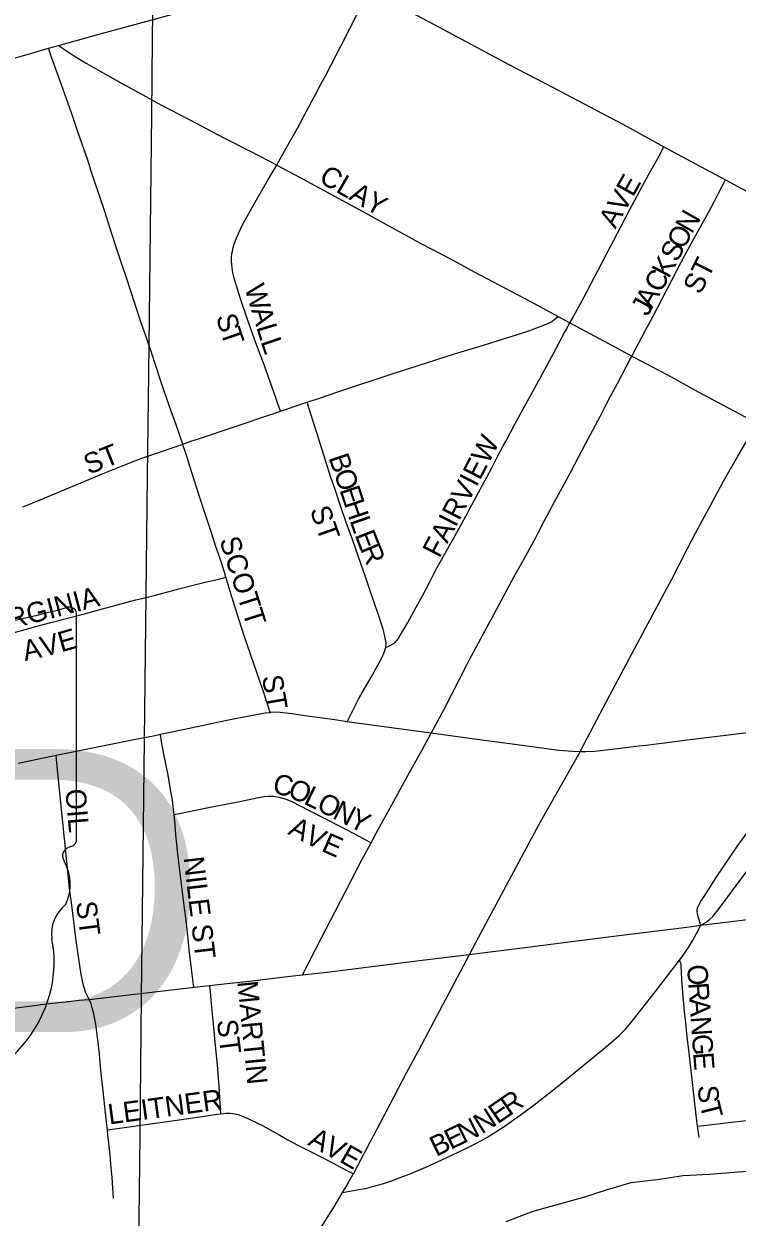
# Model space of a CAD drawing. Extents: x 0 to 34, y 0 to 22.
# Drawn here: x 5.4422 to 5.608, y 18.4995 to 18.7773 of the extents above; entities that cross this region are included whole.
import ezdxf

# ---------------------------------------------------------------- set-up
doc = ezdxf.new("R2010")
doc.units = 0
for name, color, linetype in [('GM_X_City_Street', 7, 'Continuous'), ('GM_X_City_Street_Text', 7, 'Continuous'), ('GM_X_Major_River', 7, 'Continuous'), ('GM_X_State_Route', 7, 'Continuous'), ('GM_X_State_Shield', 7, 'Continuous'), ('GM_X_Township', 7, 'Continuous')]:
    doc.layers.add(name, color=color, linetype=linetype)

msp = doc.modelspace()

# ---------------------------------------------------------------- linework, layer by layer
at = {"layer": 'GM_X_City_Street'}
for points in [[(5.45019, 18.77225), (5.4594, 18.77479), (5.4717, 18.77813), (5.48129, 18.78078), (5.49231, 18.78412), (5.49854, 18.78601), (5.5014, 18.78676), (5.50277, 18.78706), (5.50417, 18.7873), (5.50618, 18.78752), (5.50753, 18.78762), (5.50851, 18.78763), (5.51019, 18.7876), (5.51187, 18.78751), (5.51317, 18.78739), (5.51514, 18.78715), (5.51643, 18.78693), (5.51807, 18.78657), (5.51913, 18.78627), (5.5218, 18.78541)], [(5.50099, 18.74439), (5.5011, 18.74459), (5.5058, 18.75299), (5.50917, 18.75928), (5.50989, 18.76066), (5.51134, 18.76337), (5.51236, 18.76529), (5.51592, 18.77222), (5.52002, 18.78015), (5.521, 18.78252), (5.5218, 18.78541)], [(5.5218, 18.78541), (5.523, 18.78483), (5.52432, 18.78421), (5.53202, 18.78006), (5.53759, 18.77711), (5.55498, 18.76784), (5.56507, 18.76253), (5.58248, 18.75336), (5.59102, 18.74861)], [(5.44789, 18.77159), (5.45019, 18.77225)], [(5.45019, 18.77225), (5.4537, 18.76991), (5.45589, 18.76858), (5.45669, 18.76811), (5.45777, 18.7675), (5.4594, 18.76659), (5.46475, 18.76357), (5.46914, 18.76111), (5.47196, 18.75957), (5.47404, 18.75842), (5.48092, 18.75481), (5.48869, 18.75073), (5.49451, 18.74779), (5.49929, 18.74529), (5.50099, 18.74439)], [(5.41051, 18.76078), (5.41053, 18.76078), (5.41232, 18.7613), (5.41442, 18.76187), (5.41621, 18.76239), (5.42515, 18.765), (5.43412, 18.76757), (5.4374, 18.76855), (5.44188, 18.76984), (5.44426, 18.77055), (5.44789, 18.77159)], [(5.4791, 18.67943), (5.47749, 18.68416), (5.47643, 18.6871), (5.47477, 18.69179), (5.47371, 18.69505), (5.47293, 18.69744), (5.47178, 18.70098), (5.47072, 18.70416), (5.46939, 18.70793), (5.46806, 18.71198), (5.46595, 18.7184), (5.46496, 18.72134), (5.4635, 18.72572), (5.46216, 18.72986), (5.46106, 18.73335), (5.45968, 18.73745), (5.45848, 18.74089), (5.45784, 18.74301), (5.45701, 18.74554), (5.45612, 18.74817), (5.45475, 18.75211), (5.45323, 18.75657), (5.45052, 18.76416), (5.44863, 18.76949), (5.44789, 18.77159)], [(5.56915, 18.70767), (5.56969, 18.70864), (5.57129, 18.71159), (5.57244, 18.71374), (5.57572, 18.7199), (5.57796, 18.7243), (5.57925, 18.72674), (5.58204, 18.73209), (5.58245, 18.73288), (5.58603, 18.73955), (5.58744, 18.74211), (5.58965, 18.74611), (5.59102, 18.74861)], [(5.59102, 18.74861), (5.59848, 18.74457), (5.60533, 18.74093)], [(5.50187, 18.6871), (5.50126, 18.68886), (5.5008, 18.69021), (5.49898, 18.69526), (5.49805, 18.69788), (5.49722, 18.70019), (5.49584, 18.70384), (5.49496, 18.7063), (5.49411, 18.70868), (5.49265, 18.71306), (5.49146, 18.71674), (5.491, 18.71836), (5.49079, 18.71931), (5.49052, 18.72118), (5.49046, 18.72204), (5.49046, 18.72285), (5.49057, 18.72378), (5.49068, 18.72439), (5.49084, 18.7252), (5.49107, 18.72596), (5.49165, 18.72746), (5.49295, 18.73031), (5.49565, 18.73522), (5.49655, 18.73686), (5.49891, 18.74088), (5.4997, 18.7422), (5.50099, 18.74439)], [(5.50099, 18.74439), (5.5063, 18.74156), (5.52082, 18.73365), (5.52687, 18.73033), (5.53465, 18.7261), (5.54121, 18.72264), (5.5469, 18.71955), (5.55413, 18.71573), (5.55996, 18.71264), (5.56641, 18.70915)], [(5.58357, 18.69995), (5.58664, 18.70581), (5.58854, 18.70925), (5.59063, 18.71329), (5.59404, 18.71985), (5.59581, 18.72331), (5.59757, 18.72653), (5.59991, 18.7307), (5.60135, 18.73339), (5.60274, 18.73599), (5.60371, 18.73785), (5.60533, 18.74093)], [(5.60533, 18.74093), (5.61207, 18.73735), (5.62384, 18.7312), (5.62601, 18.73004), (5.62789, 18.72904), (5.63478, 18.72547)], [(5.50806, 18.68919), (5.51071, 18.69005), (5.51541, 18.69166), (5.5278, 18.69577), (5.53366, 18.69768), (5.5423, 18.70044), (5.54904, 18.70251), (5.55346, 18.70384), (5.55695, 18.70499), (5.55982, 18.70592), (5.56098, 18.70632), (5.56234, 18.7068), (5.56402, 18.70751), (5.56491, 18.708), (5.5657, 18.70857), (5.56641, 18.70915)], [(5.56641, 18.70915), (5.56915, 18.70767)], [(5.52632, 18.63211), (5.52739, 18.63258), (5.5284, 18.63322), (5.52891, 18.63373), (5.52923, 18.63414), (5.53024, 18.6358), (5.53148, 18.63796), (5.53341, 18.6415), (5.53485, 18.64413), (5.53659, 18.64742), (5.53743, 18.64907), (5.53828, 18.65071), (5.54113, 18.65585), (5.54205, 18.65746), (5.54533, 18.66339), (5.54591, 18.66447), (5.54985, 18.67176), (5.55101, 18.67394), (5.5524, 18.67671), (5.55356, 18.67889), (5.55429, 18.68025), (5.55635, 18.68407), (5.55856, 18.68817), (5.56062, 18.69186), (5.56232, 18.69494), (5.56596, 18.70171), (5.56785, 18.7053), (5.56826, 18.70604), (5.56915, 18.70767)], [(5.56915, 18.70767), (5.57161, 18.70635), (5.58026, 18.70172), (5.58357, 18.69995)], [(5.53689, 18.61214), (5.53689, 18.61216), (5.53984, 18.6176), (5.54535, 18.62835), (5.54576, 18.62917), (5.55147, 18.63983), (5.55617, 18.6486), (5.55889, 18.65348), (5.5612, 18.65775), (5.56174, 18.65877), (5.56325, 18.66164), (5.56461, 18.6642), (5.56513, 18.66516), (5.56927, 18.67286), (5.57123, 18.67655), (5.57338, 18.68065), (5.57616, 18.68585), (5.57731, 18.68806), (5.57846, 18.69027), (5.5802, 18.69356), (5.58324, 18.69934), (5.58357, 18.69995)], [(5.58357, 18.69995), (5.58613, 18.69858), (5.58957, 18.69675), (5.59202, 18.69547), (5.599, 18.69162), (5.60724, 18.68721), (5.60988, 18.6858), (5.61264, 18.68425)], [(5.50187, 18.6871), (5.5035, 18.68765), (5.50658, 18.68871), (5.50806, 18.68919)], [(5.52632, 18.63211), (5.52638, 18.6323), (5.52643, 18.63281), (5.52639, 18.63323), (5.52619, 18.63437), (5.52596, 18.63543), (5.52573, 18.63635), (5.52537, 18.63757), (5.52463, 18.63975), (5.52389, 18.64187), (5.52256, 18.64573), (5.52159, 18.64858), (5.52007, 18.65295), (5.51856, 18.65722), (5.51713, 18.66118), (5.5157, 18.66531), (5.51455, 18.66886), (5.51359, 18.6717), (5.51239, 18.67543), (5.51151, 18.6781), (5.51027, 18.6821), (5.50953, 18.68449), (5.50861, 18.68743), (5.50806, 18.68919)], [(5.4791, 18.67943), (5.48102, 18.68011), (5.48303, 18.68078), (5.49082, 18.68341), (5.49506, 18.68482), (5.49745, 18.68562), (5.50036, 18.6866), (5.50187, 18.6871)], [(5.4419, 18.66485), (5.445, 18.66612), (5.44872, 18.66768), (5.4606, 18.67262), (5.46639, 18.67497), (5.46961, 18.67616), (5.471, 18.67664), (5.47328, 18.67744), (5.47756, 18.67891), (5.47872, 18.6793), (5.4791, 18.67943)], [(5.48917, 18.64845), (5.4888, 18.64963), (5.4878, 18.65271), (5.48674, 18.65588), (5.48577, 18.65882), (5.48439, 18.66301), (5.48291, 18.66747), (5.48066, 18.67455), (5.47997, 18.67685), (5.47923, 18.67905), (5.4791, 18.67943)], [(5.43771, 18.63502), (5.44248, 18.63632), (5.44546, 18.63712), (5.44664, 18.63743), (5.44874, 18.63797), (5.45354, 18.63923), (5.45594, 18.63985), (5.46134, 18.64131), (5.46821, 18.64317), (5.47062, 18.64378), (5.47276, 18.64433), (5.4782, 18.64577), (5.48122, 18.64656), (5.48433, 18.64731), (5.48749, 18.64805), (5.48917, 18.64845)], [(5.49946, 18.61694), (5.49907, 18.61822), (5.49778, 18.62204), (5.49488, 18.63054), (5.49341, 18.63482), (5.49226, 18.63845), (5.49055, 18.64388), (5.48917, 18.64845)], [(5.51732, 18.61483), (5.51922, 18.61857), (5.52006, 18.62023), (5.52314, 18.62563), (5.52542, 18.62969), (5.52597, 18.63097), (5.52632, 18.63211)], [(5.59959, 18.56746), (5.59903, 18.56919), (5.59881, 18.57002), (5.59877, 18.57084), (5.59885, 18.57149), (5.59914, 18.57212), (5.59963, 18.57305), (5.60037, 18.57417), (5.60316, 18.57855), (5.60801, 18.58578), (5.61236, 18.59176), (5.61928, 18.60089), (5.62458, 18.60777), (5.62762, 18.61157), (5.62907, 18.61331), (5.62969, 18.61401), (5.63014, 18.61454)], [(5.59959, 18.56746), (5.6008, 18.56816), (5.60154, 18.56872), (5.60236, 18.5695), (5.60362, 18.57106), (5.60589, 18.57409), (5.60736, 18.57606), (5.60884, 18.57802), (5.60973, 18.57926), (5.6139, 18.58498), (5.61732, 18.58966), (5.62065, 18.59429), (5.62303, 18.5975), (5.62633, 18.60192), (5.62751, 18.60352), (5.62858, 18.60497), (5.63241, 18.6099), (5.63693, 18.61536)], [(5.4771, 18.59325), (5.477, 18.59433), (5.47672, 18.59656), (5.4763, 18.59907), (5.47569, 18.60241), (5.47481, 18.60691), (5.47421, 18.61021), (5.47391, 18.61184)], [(5.52292, 18.58662), (5.52413, 18.58889), (5.52775, 18.59548), (5.53109, 18.60161), (5.53476, 18.6083), (5.53689, 18.61214)], [(5.45737, 18.55022), (5.45654, 18.55189), (5.45626, 18.55273), (5.45602, 18.55343), (5.4557, 18.55487), (5.45542, 18.55654), (5.45482, 18.56067), (5.45426, 18.56447), (5.45337, 18.57153), (5.45282, 18.57613), (5.45216, 18.58221), (5.45105, 18.59293), (5.45001, 18.60362), (5.44969, 18.60697)], [(5.4771, 18.59325), (5.47834, 18.5935), (5.48206, 18.59424), (5.48628, 18.59508), (5.49199, 18.59619), (5.49677, 18.59717), (5.49803, 18.5974), (5.49899, 18.59749), (5.50023, 18.5975), (5.50145, 18.5973), (5.50293, 18.59685), (5.50465, 18.59616), (5.5061, 18.59545), (5.50866, 18.59411), (5.51219, 18.5923), (5.51548, 18.59058), (5.51711, 18.58975), (5.52022, 18.58812), (5.52189, 18.58719), (5.52292, 18.58662)], [(5.48166, 18.55304), (5.4816, 18.55362), (5.48123, 18.55673), (5.48072, 18.56114), (5.47998, 18.56792), (5.47946, 18.57205), (5.47877, 18.57767), (5.47797, 18.58412), (5.47774, 18.58635), (5.47751, 18.58848), (5.47732, 18.59085), (5.4771, 18.59325)], [(5.50693, 18.5559), (5.50849, 18.55894), (5.51146, 18.5647), (5.51458, 18.57068), (5.51819, 18.5777), (5.52079, 18.58267), (5.52292, 18.58662)], [(5.59461, 18.55932), (5.59518, 18.56006), (5.59686, 18.56253), (5.59773, 18.56396), (5.59859, 18.56552), (5.59959, 18.56746)], [(5.51627, 18.50523), (5.52052, 18.506), (5.52172, 18.50622), (5.52271, 18.50648), (5.52558, 18.50731), (5.52763, 18.508), (5.52908, 18.50853), (5.5318, 18.50955), (5.53405, 18.51047), (5.53568, 18.51118), (5.53936, 18.51284), (5.54188, 18.51403), (5.54493, 18.5155), (5.54756, 18.51683), (5.54985, 18.51809), (5.55189, 18.51935), (5.55387, 18.52065), (5.55756, 18.52324), (5.56115, 18.52593), (5.56657, 18.53016), (5.5773, 18.53892), (5.57886, 18.54022), (5.58057, 18.54179), (5.58214, 18.54332), (5.58397, 18.54551), (5.58949, 18.55264), (5.59461, 18.55932)], [(5.59885, 18.5207), (5.59868, 18.52198), (5.59811, 18.52671), (5.59736, 18.53367), (5.59673, 18.53906), (5.59645, 18.54142), (5.59608, 18.54481), (5.59587, 18.54672), (5.59547, 18.55083), (5.59516, 18.55491), (5.59502, 18.55798), (5.59502, 18.55812), (5.595, 18.55827), (5.595, 18.55834), (5.59497, 18.55849), (5.59496, 18.55857), (5.59493, 18.55866), (5.59493, 18.55869), (5.59489, 18.55879), (5.59482, 18.55895), (5.59477, 18.55907), (5.59468, 18.55921), (5.59461, 18.55932)], [(5.48798, 18.52359), (5.48785, 18.52601), (5.4876, 18.5299), (5.48718, 18.53501), (5.48676, 18.53946), (5.48611, 18.54605), (5.48583, 18.54916), (5.48555, 18.55195), (5.4854, 18.55343)], [(5.46159, 18.51984), (5.46137, 18.52153), (5.46112, 18.52377), (5.46058, 18.52896), (5.46026, 18.53226), (5.46002, 18.53463), (5.45965, 18.53834), (5.45937, 18.54071), (5.4589, 18.54442), (5.45863, 18.546), (5.45844, 18.54683), (5.45816, 18.5479), (5.45779, 18.54915), (5.45737, 18.55022)], [(5.46159, 18.51984), (5.4617, 18.51986), (5.46829, 18.52075), (5.47827, 18.52214), (5.48365, 18.52298), (5.48714, 18.52349), (5.48798, 18.52359)], [(5.48798, 18.52359), (5.48913, 18.52373), (5.49025, 18.52373), (5.49127, 18.52359), (5.49225, 18.5233), (5.49427, 18.52249), (5.49653, 18.52137), (5.49763, 18.52082), (5.49947, 18.51984), (5.50167, 18.51857), (5.50357, 18.51755), (5.50575, 18.51639), (5.50868, 18.51491), (5.51151, 18.51338), (5.51392, 18.51213), (5.51713, 18.51046), (5.51881, 18.50958)], [(5.59885, 18.5207), (5.60099, 18.52093), (5.60606, 18.52153), (5.60951, 18.52191), (5.61713, 18.52291)], [(5.46301, 18.50393), (5.46268, 18.50872), (5.46239, 18.51187), (5.46221, 18.51399), (5.46174, 18.5181), (5.46162, 18.51959), (5.46159, 18.51984)], [(5.59918, 18.51805), (5.59885, 18.5207)]]:
    msp.add_lwpolyline(points, dxfattribs=at)
at = {"layer": 'GM_X_Major_River'}
for points in [[(5.60158, 18.50946), (5.59551, 18.50913), (5.58943, 18.50823), (5.58335, 18.50752), (5.57784, 18.50585), (5.57251, 18.50418), (5.56054, 18.50086), (5.55426, 18.49844)], [(5.68289, 18.49708), (5.67532, 18.4996), (5.66869, 18.50136), (5.663, 18.50197), (5.65826, 18.50258), (5.65126, 18.50453), (5.6452, 18.50685), (5.63952, 18.5086), (5.63232, 18.50904), (5.62738, 18.50927), (5.62264, 18.50987), (5.61715, 18.51048), (5.6124, 18.51033), (5.60633, 18.50981), (5.60158, 18.50946)]]:
    msp.add_lwpolyline(points, dxfattribs=at)
at = {"layer": 'GM_X_State_Route'}
for points in [[(5.5715, 18.60785), (5.57236, 18.6095), (5.57844, 18.62101), (5.58676, 18.6366), (5.59275, 18.64783), (5.5965, 18.65519), (5.59834, 18.65876), (5.60349, 18.66822), (5.6049, 18.6708), (5.60818, 18.67661), (5.61128, 18.68191), (5.61264, 18.68425), (5.61708, 18.69241), (5.62257, 18.70269), (5.62621, 18.70945), (5.62929, 18.71511), (5.63478, 18.72547), (5.63545, 18.72681)], [(5.5715, 18.60785), (5.56981, 18.60787), (5.56659, 18.60816), (5.56149, 18.60882), (5.55289, 18.61002), (5.54753, 18.61071), (5.53689, 18.61214), (5.51842, 18.61468), (5.51732, 18.61483), (5.51445, 18.61524), (5.50925, 18.61601), (5.50497, 18.61658), (5.50324, 18.61679), (5.50178, 18.61698), (5.50059, 18.61703), (5.49954, 18.61695), (5.49946, 18.61694), (5.4983, 18.61679), (5.49456, 18.61615), (5.49134, 18.61551), (5.48863, 18.61493), (5.48719, 18.61464), (5.47924, 18.61291), (5.47391, 18.61184), (5.47229, 18.61151), (5.47025, 18.61111), (5.46696, 18.61047), (5.46237, 18.60957), (5.45891, 18.60887), (5.45238, 18.60754), (5.44969, 18.60697), (5.44565, 18.60611), (5.44088, 18.60512)], [(5.61183, 18.6124), (5.59701, 18.6106), (5.5929, 18.61006), (5.58685, 18.60932), (5.5845, 18.60903), (5.58149, 18.60866), (5.57755, 18.6082), (5.57495, 18.60791), (5.57285, 18.60783), (5.5715, 18.60785)], [(5.5458, 18.56067), (5.54728, 18.56347), (5.55381, 18.57563), (5.56197, 18.59099), (5.5715, 18.60785)], [(5.5458, 18.56067), (5.54874, 18.56104), (5.55926, 18.56236), (5.57075, 18.56383), (5.58061, 18.5651), (5.59633, 18.56705), (5.59959, 18.56746), (5.61112, 18.56891), (5.61167, 18.56898), (5.62316, 18.57029), (5.63038, 18.57117), (5.63554, 18.57179), (5.63721, 18.57199), (5.64942, 18.5734), (5.65033, 18.57351), (5.66851, 18.57576), (5.68598, 18.57782), (5.69498, 18.57888), (5.70401, 18.57997), (5.70934, 18.58063)], [(5.43975, 18.5482), (5.44464, 18.54881), (5.44609, 18.54899), (5.44822, 18.54923), (5.45254, 18.54971), (5.45501, 18.54999), (5.45737, 18.55022), (5.46858, 18.55151), (5.48119, 18.55299), (5.48166, 18.55304), (5.4854, 18.55343), (5.48656, 18.55356), (5.49458, 18.55447), (5.50413, 18.55558), (5.50693, 18.5559), (5.51267, 18.55657), (5.52371, 18.55793), (5.53416, 18.55927), (5.54308, 18.56033), (5.5458, 18.56067)], [(5.51756, 18.50739), (5.51761, 18.50748), (5.51877, 18.50951), (5.51881, 18.50958), (5.51986, 18.51154), (5.52642, 18.52407), (5.53116, 18.53311), (5.53398, 18.53836), (5.5458, 18.56067)], [(5.43918, 18.38798), (5.44274, 18.39337), (5.4465, 18.39915), (5.45125, 18.40622), (5.4564, 18.41365), (5.46505, 18.42701), (5.46707, 18.43007), (5.46836, 18.43201), (5.47491, 18.44192), (5.47967, 18.44904), (5.48467, 18.45662), (5.49325, 18.46989), (5.49891, 18.47834), (5.50221, 18.48339), (5.50613, 18.48932), (5.51043, 18.49579), (5.51454, 18.50233), (5.51627, 18.50523), (5.51756, 18.50739)]]:
    msp.add_lwpolyline(points, dxfattribs=at)
at = {"layer": 'GM_X_State_Shield'}
for p, q in [((5.45442, 18.58745), (5.45442, 18.63979)), ((5.4544, 18.58746), (5.45442, 18.58745))]:
    msp.add_line(p, q, dxfattribs=at)
for centre, major_axis, start_param, end_param in [((5.45259, 18.64001), (0.00183, 0), 6.141152, 7.989035), ((5.39572, 18.77373), (0.17476, 0), 4.814394, 5.042369), ((5.45246, 18.58725), (0.00196, 0), 5.05454, 6.418171), ((5.454, 18.58361), (0.00284, 0), 1.883978, 3.671073), ((5.43593, 18.57699), (0.01704, 0), 5.934695, 6.695948), ((5.46099, 18.56555), (0.0124, 0), 2.387724, 3.262537), ((5.40551, 18.55889), (0.04371, 0), 5.101752, 6.440018)]:
    msp.add_ellipse(centre, major_axis=major_axis, ratio=0.8, start_param=start_param, end_param=end_param, dxfattribs=at)
at = {"layer": 'GM_X_Township'}
for points in [[(4.32513, 17.40324), (4.77846, 17.40425), (4.99421, 17.40763), (5.46352, 17.41199), (5.46485, 17.53523), (5.46518, 17.63837), (5.46592, 17.82417), (5.46606, 17.86097), (5.46575, 18.22108), (5.4678, 18.39922), (5.46813, 18.42722), (5.46918, 18.51868), (5.46955, 18.55069), (5.47024, 18.61055), (5.47055, 18.63752), (5.47095, 18.67198), (5.47122, 18.69589), (5.47192, 18.75628), (5.47212, 18.77357), (5.47293, 18.84412), (5.47565, 19.08008)], [(6.97838, 17.41123), (6.85112, 17.41144), (6.74587, 17.41079), (6.41604, 17.41268), (6.21985, 17.41235), (5.85482, 17.41232), (5.46352, 17.41199), (5.46485, 17.53523), (5.46518, 17.63837), (5.46592, 17.82417), (5.46606, 17.86097), (5.46575, 18.22108), (5.4678, 18.39922), (5.46813, 18.42722), (5.46918, 18.51868), (5.46955, 18.55069), (5.47024, 18.61055), (5.47055, 18.63752), (5.47095, 18.67198), (5.47122, 18.69589), (5.47192, 18.75628), (5.47212, 18.77357), (5.47293, 18.84412), (5.47565, 19.08008)]]:
    msp.add_lwpolyline(points, dxfattribs=at)

# ---------------------------------------------------------------- texts
at = {"layer": 'GM_X_City_Street_Text'}
for s, height, rotation, p in [('CLAY', 0.004735, 330.0729, (5.51052, 18.74057)), ('AVE', 0.004735, 60.944, (5.57971, 18.72939)), ('N', 0.00473, 60.3636, (5.59753, 18.72817)), ('O', 0.00473, 62.3107, (5.59562, 18.72452)), ('S', 0.00473, 62.9426, (5.59411, 18.72156)), ('K', 0.00473, 61.9997, (5.59211, 18.71781)), ('ST', 0.004735, 63.4349, (5.59948, 18.71405)), ('C', 0.00473, 60.9644, (5.59025, 18.71444)), ('W', 0.00473, 286.7282, (5.49343, 18.71588)), ('A', 0.00473, 60.9518, (5.58823, 18.7108)), ('J', 0.00473, 60.9709, (5.58721, 18.70898)), ('S', 0.00473, 285.5402, (5.48683, 18.70913)), ('A', 0.00473, 286.7466, (5.49499, 18.71069)), ('T', 0.00473, 288.7827, (5.48781, 18.70564)), ('L', 0.00473, 286.7487, (5.49619, 18.7067)), ('L', 0.00473, 288.4973, (5.4972, 18.70336)), ('FAIRVIEW', 0.004735, 62.6962, (5.53886, 18.6527)), ('ST', 0.004735, 21.8039, (5.45724, 18.67229)), ('B', 0.00473, 288.458, (5.513, 18.67635)), ('O', 0.00473, 288.4769, (5.51418, 18.67279)), ('E', 0.00473, 288.4609, (5.51551, 18.66884)), ('H', 0.00473, 288.4558, (5.51656, 18.66568)), ('ST', 0.004735, 289.4453, (5.50862, 18.66415)), ('L', 0.00473, 288.807, (5.51789, 18.6617)), ('E', 0.00473, 291.3278, (5.51904, 18.65833)), ('SCOTT', 0.004735, 287.651, (5.4876, 18.65712)), ('R', 0.00473, 292.7418, (5.5203, 18.65511)), ('VIRGINIA', 0.004735, 14.6567, (5.43321, 18.63483)), ('E', 0.00473, 15.9436, (5.45085, 18.63097)), ('A', 0.00473, 12.4245, (5.44244, 18.62895)), ('V', 0.00473, 14.4821, (5.44669, 18.62989)), ('ST', 0.004735, 279.7922, (5.49752, 18.62534)), ('C', 0.00473, 348.2139, (5.49982, 18.59821)), ('O', 0.00473, 335.9776, (5.50324, 18.59753)), ('L', 0.00473, 333.7038, (5.507, 18.59585)), ('OIL', 0.004735, 274.9665, (5.4518, 18.59904)), ('O', 0.00473, 333.347, (5.50998, 18.59438)), ('N', 0.00473, 333.2981, (5.5137, 18.59251)), ('Y', 0.00473, 332.8289, (5.51742, 18.59064)), ('A', 0.00473, 332.5062, (5.5034, 18.58878)), ('V', 0.00473, 333.0267, (5.50713, 18.58683)), ('E', 0.00473, 336.3691, (5.51112, 18.58481)), ('NILE ST', 0.004735, 276.7123, (5.4793, 18.58321)), ('ST', 0.004735, 277.12, (5.45429, 18.57282)), ('O', 0.00473, 273.9595, (5.59638, 18.55819)), ('MARTIN', 0.004735, 275.6219, (5.4918, 18.55434)), ('R', 0.00473, 273.9611, (5.59667, 18.55403)), ('A', 0.00473, 273.9377, (5.59693, 18.55029)), ('ST', 0.004735, 277.1351, (5.48703, 18.5453)), ('N', 0.00473, 273.9638, (5.59721, 18.54613)), ('G', 0.00473, 273.9595, (5.5975, 18.54197)), ('E', 0.00473, 274.4938, (5.59779, 18.53777)), ('LEITNER', 0.004735, 7.7269, (5.46204, 18.52109)), ('R', 0.00473, 34.6971, (5.55508, 18.52297)), ('S', 0.00473, 273.636, (5.59889, 18.53013)), ('N', 0.00473, 32.3458, (5.54865, 18.51873)), ('E', 0.00473, 34.6294, (5.55233, 18.52107)), ('T', 0.00473, 284.392, (5.59925, 18.52585)), ('N', 0.00473, 26.2939, (5.54444, 18.51662)), ('A', 0.00473, 332.1152, (5.50798, 18.51642)), ('B', 0.00473, 25.8048, (5.53803, 18.51352)), ('E', 0.00473, 25.8075, (5.5414, 18.51515)), ('V', 0.00473, 332.1152, (5.51166, 18.51447)), ('E', 0.00473, 330.1467, (5.51531, 18.51255))]:
    msp.add_text(s, height=height, rotation=rotation, dxfattribs=at).set_placement(p)
at = {"layer": 'GM_X_State_Shield'}
msp.add_text('18D', height=0.065918, dxfattribs=at).set_placement((5.32338, 18.54259))

doc.saveas('drawing.dxf')
